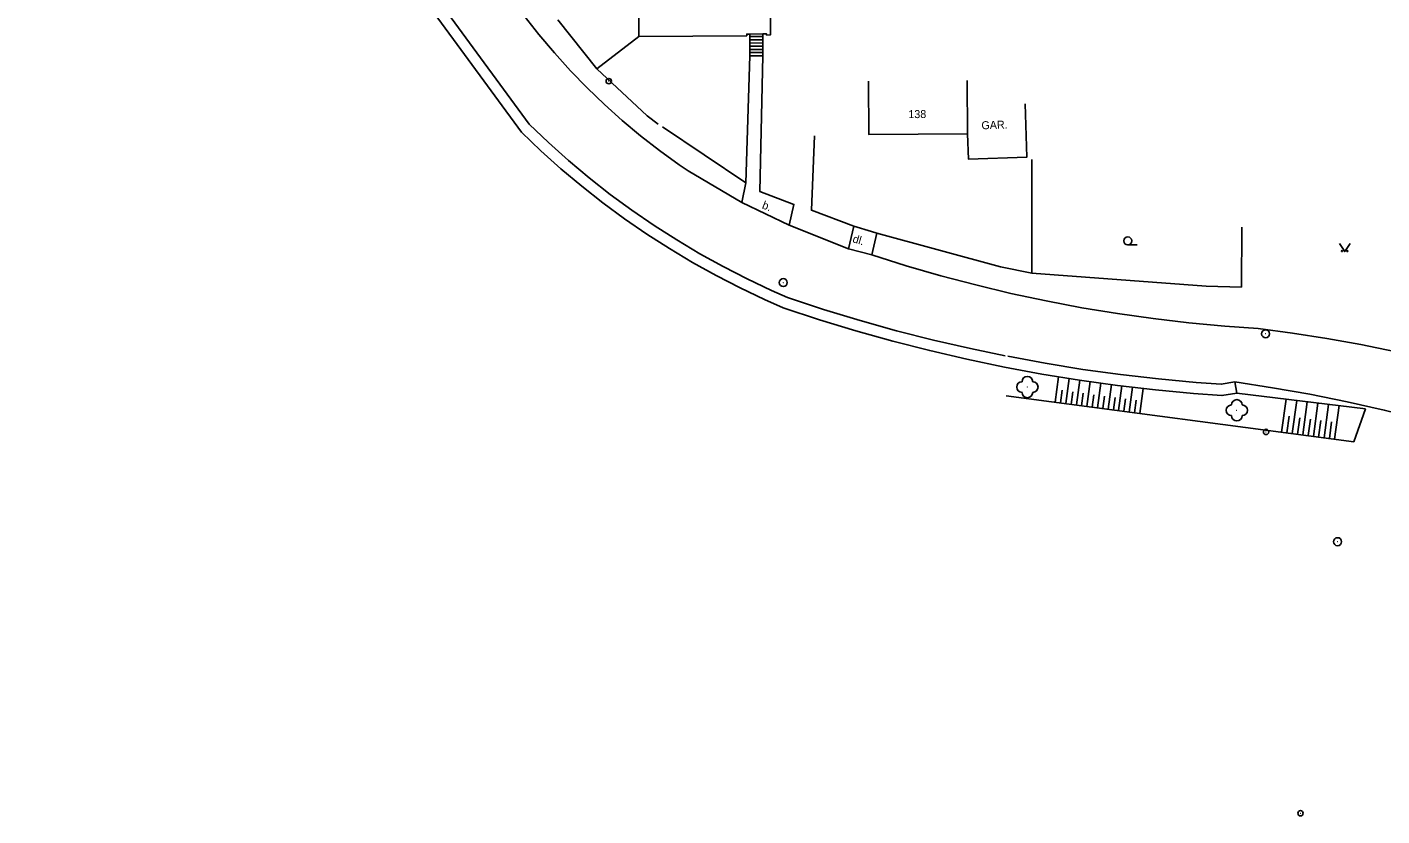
# Model space of a CAD drawing. Extents: x -582162 to -561283, y -1187583 to -1183539.
# Drawn here: x -575213.1 to -575086.2, y -1183986.9 to -1183913 of the extents above; entities that cross this region are included whole.
import ezdxf

# ---------------------------------------------------------------- set-up
doc = ezdxf.new("R2010")
doc.units = 0
for name, color, linetype in [('Vrstva 1', 7, 'Continuous'), ('Vrstva 10', 7, 'Continuous'), ('Vrstva 11', 7, 'Continuous'), ('Vrstva 12', 7, 'Continuous'), ('Vrstva 14', 7, 'Continuous'), ('Vrstva 2', 7, 'Continuous'), ('Vrstva 3', 7, 'Continuous'), ('Vrstva 4', 7, 'Continuous'), ('Vrstva 6', 7, 'Continuous'), ('Vrstva 9', 7, 'Continuous')]:
    doc.layers.add(name, color=color, linetype=linetype)

# ---------------------------------------------------------------- blocks, each defined once
blk = doc.blocks.new('1.079')
at = {"layer": 'Vrstva 1'}
for radius in [0.75, 0.001]:
    blk.add_circle((0, -0.001), radius, dxfattribs=at)
blk = doc.blocks.new('3.130')
at = {"layer": 'Vrstva 1'}
blk.add_circle((0, 0), 0.001, dxfattribs=at)
for centre, start, end in [((-1, 0), 90, 270), ((0, 1), 0, 180), ((1, 0), 270, 90), ((0, -1), 180, 360)]:
    blk.add_arc(centre, 1, start, end, dxfattribs=at)
blk = doc.blocks.new('1.050')
at = {"layer": 'Vrstva 1'}
for radius in [0.5, 0.001]:
    blk.add_circle((0, 0), radius, dxfattribs=at)
blk = doc.blocks.new('3.040')
at = {"layer": 'Vrstva 1'}
blk.add_line((0, -0.75), (1.75, -0.75), dxfattribs=at)
blk.add_circle((0, 0), 0.75, dxfattribs=at)
blk = doc.blocks.new('3.140')
at = {"layer": 'Vrstva 1'}
blk.add_lwpolyline([(-1, 1.5), (0, 0), (1, 1.5)], dxfattribs=at)
for centre in [(-0.5, 0.1), (0.5, 0.1)]:
    blk.add_circle(centre, 0.1, dxfattribs=at)
blk = doc.blocks.new('4.110')
at = {"layer": 'Vrstva 1'}
for radius in [0.5, 0.001]:
    blk.add_circle((-0.001, 0), radius, dxfattribs=at)

msp = doc.modelspace()

# ---------------------------------------------------------------- linework, layer by layer
at = {"layer": 'Vrstva 10'}
for points in [[(-575213.14, -1183865.24), (-575212.94, -1183864.77), (-575202.43, -1183872.46), (-575187.34, -1183893.09), (-575166.1, -1183922.09), (-575164.28, -1183923.82), (-575162.4, -1183925.5), (-575160.48, -1183927.11), (-575158.5, -1183928.67), (-575156.47, -1183930.16), (-575154.4, -1183931.58), (-575152.28, -1183932.94), (-575150.12, -1183934.23), (-575147.92, -1183935.44), (-575145.69, -1183936.59), (-575143.41, -1183937.67), (-575141.9, -1183938.34), (-575138.51, -1183939.45), (-575135.1, -1183940.49), (-575131.67, -1183941.45), (-575128.21, -1183942.33), (-575124.74, -1183943.13), (-575121.49, -1183943.8)], [(-575188.19, -1183893.71), (-575166.83, -1183922.84), (-575165, -1183924.58), (-575163.12, -1183926.27), (-575161.18, -1183927.89), (-575159.2, -1183929.45), (-575157.16, -1183930.95), (-575155.08, -1183932.39), (-575152.96, -1183933.75), (-575150.79, -1183935.05), (-575148.58, -1183936.28), (-575146.33, -1183937.44), (-575144.05, -1183938.53), (-575142.31, -1183939.3), (-575138.91, -1183940.42), (-575135.49, -1183941.46), (-575132.04, -1183942.43), (-575128.57, -1183943.31), (-575125.09, -1183944.12), (-575121.58, -1183944.85), (-575118.06, -1183945.51), (-575114.53, -1183946.08), (-575110.99, -1183946.58), (-575107.43, -1183946.99), (-575103.87, -1183947.33), (-575101.2, -1183947.53), (-575099.81, -1183947.29), (-575099.98, -1183946.25)], [(-575166.56, -1183911.93), (-575165.18, -1183913.7), (-575163.73, -1183915.42), (-575162.23, -1183917.09), (-575160.67, -1183918.7), (-575159.05, -1183920.26), (-575157.38, -1183921.76), (-575155.66, -1183923.2), (-575153.89, -1183924.57), (-575152.06, -1183925.89), (-575151.19, -1183926.48), (-575146.19, -1183929.44)], [(-575145.42, -1183915.68), (-575145.81, -1183927.59)], [(-575144.22, -1183915.69), (-575144.49, -1183928.39), (-575141.29, -1183929.62), (-575141.75, -1183931.55)], [(-575145.81, -1183927.59), (-575146.19, -1183929.44)], [(-575146.19, -1183929.44), (-575141.75, -1183931.55)], [(-575141.75, -1183931.55), (-575136.17, -1183933.79)], [(-575136.17, -1183933.79), (-575135.68, -1183931.66)], [(-575133.99, -1183934.35), (-575133.53, -1183932.3)], [(-575136.17, -1183933.79), (-575133.99, -1183934.35)], [(-575133.99, -1183934.35), (-575130.77, -1183935.36), (-575127.52, -1183936.3), (-575124.25, -1183937.16), (-575120.96, -1183937.95)], [(-575120.96, -1183937.95), (-575117.65, -1183938.66), (-575114.33, -1183939.29), (-575110.99, -1183939.84), (-575107.64, -1183940.31), (-575104.28, -1183940.71), (-575100.91, -1183941.02), (-575097.79, -1183941.24), (-575094.58, -1183941.67), (-575091.38, -1183942.17), (-575088.19, -1183942.75), (-575085.01, -1183943.41), (-575081.86, -1183944.15), (-575080.53, -1183944.49)], [(-575121.25, -1183943.85), (-575117.74, -1183944.5), (-575114.22, -1183945.07), (-575110.69, -1183945.56), (-575107.15, -1183945.97), (-575103.6, -1183946.3), (-575101.26, -1183946.47), (-575099.98, -1183946.25)], [(-575058.41, -1183956.26), (-575078.77, -1183950.77), (-575079.1, -1183950.68), (-575082.53, -1183949.74), (-575085.99, -1183948.89), (-575089.46, -1183948.11), (-575092.96, -1183947.41), (-575096.46, -1183946.79), (-575099.98, -1183946.25)]]:
    msp.add_lwpolyline(points, dxfattribs=at)
at = {"layer": 'Vrstva 12'}
for points in [[(-575116.81, -1183948.15), (-575116.5, -1183945.76)], [(-575115.82, -1183948.28), (-575115.51, -1183945.92)], [(-575114.83, -1183948.41), (-575114.52, -1183946.08)], [(-575113.84, -1183948.54), (-575113.53, -1183946.22)], [(-575112.85, -1183948.67), (-575112.54, -1183946.36)], [(-575111.86, -1183948.8), (-575111.55, -1183946.5)], [(-575110.87, -1183948.94), (-575110.56, -1183946.63)], [(-575109.88, -1183949.07), (-575109.57, -1183946.74)], [(-575108.88, -1183949.2), (-575108.57, -1183946.86)], [(-575116.32, -1183948.21), (-575116.16, -1183947.03)], [(-575115.33, -1183948.35), (-575115.17, -1183947.17)], [(-575114.34, -1183948.48), (-575114.18, -1183947.31)], [(-575113.35, -1183948.61), (-575113.19, -1183947.45)], [(-575112.35, -1183948.74), (-575112.2, -1183947.59)], [(-575111.36, -1183948.87), (-575111.21, -1183947.72)], [(-575110.37, -1183949), (-575110.22, -1183947.84)], [(-575109.38, -1183949.13), (-575109.23, -1183947.97)], [(-575095.6, -1183950.96), (-575095.19, -1183947.86)], [(-575094.6, -1183951.09), (-575094.19, -1183947.98)], [(-575093.61, -1183951.22), (-575093.2, -1183948.11)], [(-575092.62, -1183951.35), (-575092.21, -1183948.23)], [(-575091.63, -1183951.48), (-575091.22, -1183948.35)], [(-575090.64, -1183951.61), (-575090.22, -1183948.47)], [(-575095.1, -1183951.02), (-575094.9, -1183949.47)], [(-575094.11, -1183951.15), (-575093.9, -1183949.6)], [(-575093.12, -1183951.28), (-575092.91, -1183949.73)], [(-575092.13, -1183951.42), (-575091.92, -1183949.85)], [(-575091.13, -1183951.55), (-575090.93, -1183949.98)]]:
    msp.add_lwpolyline(points, dxfattribs=at)
at = {"layer": 'Vrstva 4'}
for points in [[(-575144.22, -1183913.64), (-575143.86, -1183913.64), (-575143.86, -1183913.74), (-575143.48, -1183913.72), (-575143.52, -1183908.72)], [(-575155.87, -1183908.88), (-575155.83, -1183913.88)], [(-575155.83, -1183913.88), (-575145.72, -1183913.8), (-575145.72, -1183913.65), (-575145.41, -1183913.65)], [(-575145.41, -1183913.65), (-575144.22, -1183913.64)], [(-575134.32, -1183918.05), (-575134.29, -1183923.05), (-575125.04, -1183922.99)], [(-575125.07, -1183917.99), (-575125.04, -1183922.99)], [(-575125.04, -1183922.99), (-575124.94, -1183925.37), (-575119.46, -1183925.18), (-575119.63, -1183920.18)]]:
    msp.add_lwpolyline(points, dxfattribs=at)
at = {"layer": 'Vrstva 9'}
for points in [[(-575159.76, -1183916.91), (-575163.41, -1183912.31)], [(-575145.41, -1183913.65), (-575145.41, -1183913.88)], [(-575144.22, -1183913.64), (-575144.22, -1183913.89)], [(-575155.83, -1183913.88), (-575159.76, -1183916.91)], [(-575145.41, -1183913.88), (-575145.42, -1183914.18)], [(-575145.42, -1183914.18), (-575144.22, -1183914.19)], [(-575145.42, -1183914.18), (-575145.42, -1183914.48)], [(-575145.42, -1183914.48), (-575145.42, -1183914.78)], [(-575145.42, -1183914.48), (-575144.22, -1183914.49)], [(-575145.42, -1183914.78), (-575144.22, -1183914.78)], [(-575145.42, -1183914.78), (-575145.42, -1183915.08)], [(-575145.42, -1183915.08), (-575144.22, -1183915.09)], [(-575145.42, -1183915.08), (-575145.42, -1183915.38)], [(-575145.41, -1183913.88), (-575144.22, -1183913.89)], [(-575144.22, -1183913.89), (-575144.22, -1183914.19)], [(-575144.22, -1183914.19), (-575144.22, -1183914.49)], [(-575144.22, -1183914.49), (-575144.22, -1183914.78)], [(-575144.22, -1183914.78), (-575144.22, -1183915.09)], [(-575144.22, -1183915.09), (-575144.22, -1183915.39)], [(-575145.42, -1183915.38), (-575144.22, -1183915.39)], [(-575145.42, -1183915.38), (-575145.42, -1183915.68)], [(-575145.42, -1183915.68), (-575144.22, -1183915.69)], [(-575144.22, -1183915.39), (-575144.22, -1183915.69)], [(-575154, -1183922.09), (-575155.05, -1183921.31), (-575159.76, -1183916.91)], [(-575145.81, -1183927.59), (-575153.6, -1183922.33)], [(-575135.68, -1183931.66), (-575139.66, -1183930.16), (-575139.36, -1183923.19)], [(-575102.67, -1183937.28), (-575118.99, -1183936.07), (-575118.99, -1183925.4)], [(-575135.68, -1183931.66), (-575134.03, -1183932.16)], [(-575133.53, -1183932.3), (-575134.03, -1183932.16)], [(-575121.94, -1183935.45), (-575133.53, -1183932.3)], [(-575099.32, -1183931.75), (-575099.37, -1183937.36)], [(-575121.94, -1183935.45), (-575118.99, -1183936.07)], [(-575102.67, -1183937.28), (-575099.37, -1183937.36)], [(-575121.41, -1183947.54), (-575088.85, -1183951.85), (-575087.75, -1183948.78)], [(-575087.75, -1183948.78), (-575099.81, -1183947.29)]]:
    msp.add_lwpolyline(points, dxfattribs=at)

# ---------------------------------------------------------------- block references
at = {"layer": 'Vrstva 1', "xscale": 0.5, "yscale": 0.5}
for p in [(-575142.29, -1183936.94), (-575097.1, -1183941.74), (-575090.36, -1183961.22)]:
    msp.add_blockref('1.079', p, dxfattribs=at)
at = {"layer": 'Vrstva 11', "xscale": 0.5, "yscale": 0.5}
for p in [(-575119.42, -1183946.73), (-575099.8, -1183948.91)]:
    msp.add_blockref('3.130', p, dxfattribs=at)
at = {"layer": 'Vrstva 2', "xscale": 0.5, "yscale": 0.5}
for p in [(-575097.06, -1183950.94), (-575093.83, -1183986.67)]:
    msp.add_blockref('1.050', p, dxfattribs=at)
at = {"layer": 'Vrstva 3', "xscale": 0.5, "yscale": 0.5}
for name, p in [('3.040', (-575110.01, -1183933.03)), ('3.140', (-575089.69, -1183934.04))]:
    msp.add_blockref(name, p, dxfattribs=at)
at = {"layer": 'Vrstva 9', "xscale": 0.5, "yscale": 0.5}
msp.add_blockref('4.110', (-575158.64, -1183918.06), dxfattribs=at)

# ---------------------------------------------------------------- texts
at = {"layer": 'Vrstva 14'}
for s, rotation, p in [('GAR.', 2.024, (-575123.71, -1183922.58)), ('b.', 338.888, (-575144.34, -1183929.96)), ('dl.', 343.587, (-575135.85, -1183933.15))]:
    msp.add_text(s, height=0.75, rotation=rotation, dxfattribs=at).set_placement(p)
at = {"layer": 'Vrstva 6'}
msp.add_text('138', height=0.75, rotation=0.403, dxfattribs=at).set_placement((-575130.57, -1183921.53))

doc.saveas('drawing.dxf')
